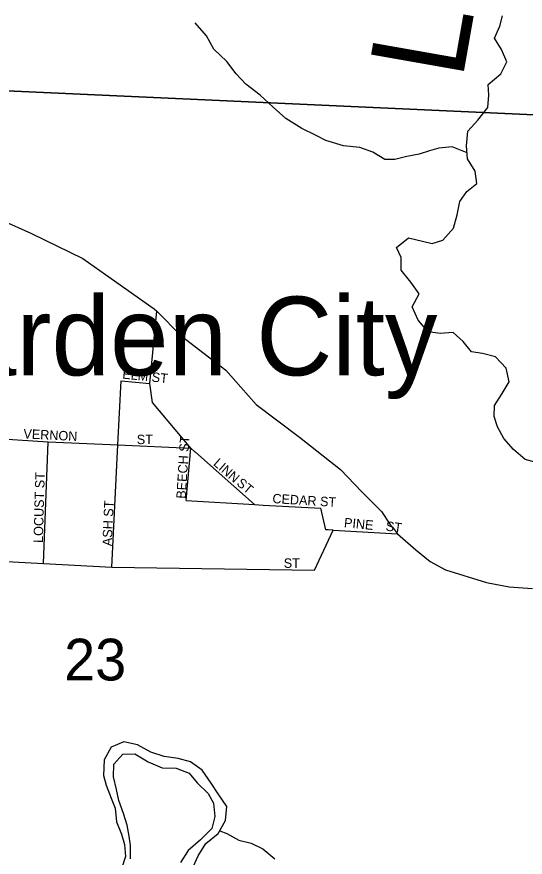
# Model space of a CAD drawing. Extents: x 1624196 to 2029251, y 146837 to 440034.
# Drawn here: x 1868438 to 1871132, y 255591 to 260043 of the extents above; entities that cross this region are included whole.
import ezdxf

# ---------------------------------------------------------------- set-up
doc = ezdxf.new("R2010")
doc.units = 0
for name, color, linetype in [('GM_X_Minor_River', 7, 'Continuous'), ('GM_X_Minor_River_Text', 7, 'Continuous'), ('GM_X_Section', 7, 'Continuous'), ('GM_X_Section_Text', 7, 'Continuous'), ('GM_X_State_Route', 7, 'Continuous'), ('GM_X_Township_Subdivision', 7, 'Continuous'), ('GM_X_Township_Subdivision_Text', 7, 'Continuous'), ('GM_X_Unincorporated_Text', 7, 'Continuous')]:
    doc.layers.add(name, color=color, linetype=linetype)

msp = doc.modelspace()

# ---------------------------------------------------------------- linework, layer by layer
at = {"layer": 'GM_X_Minor_River'}
for points in [[(1870751.1, 258370.2), (1870681.1, 258364.7), (1870617.2, 258375.2), (1870565.7, 258435.7), (1870532.3, 258506), (1870570.8, 258575.8), (1870525.3, 258638.2), (1870473.9, 258700.7), (1870474.4, 258768.8), (1870450.8, 258821), (1870513.2, 258872.6), (1870587, 258854), (1870638.9, 258841.6), (1870695, 258859.2), (1870751.4, 258922.8), (1870772, 258994.7), (1870786.5, 259064.7), (1870822.9, 259118.4), (1870875.2, 259160.1), (1870867.7, 259226.2), (1870826.3, 259290.6), (1870820.8, 259360.7), (1870827.4, 259436.8), (1870881.9, 259496.4), (1870934.4, 259562.1), (1870938.9, 259628.1), (1870935.3, 259684.2), (1871003.7, 259741.7), (1871034.2, 259805.6), (1871006.7, 259869.9), (1870969.2, 259930.2), (1870997.7, 259994.1), (1871012.1, 260048)], [(1870823.7, 259323.4), (1870744.9, 259355.3), (1870674.9, 259347.9), (1870624.8, 259334.2), (1870570.7, 259316.6), (1870504.6, 259303.1), (1870440.5, 259287.6), (1870388.6, 259288), (1870324.9, 259326.6), (1870255.2, 259351.2), (1870169.3, 259359.9), (1870075.6, 259388.6), (1870019.9, 259417.1), (1869948.2, 259451.7), (1869862.7, 259504.4), (1869797.2, 259565), (1869727.7, 259627.6), (1869652.2, 259686.3), (1869600.7, 259740.7), (1869551.3, 259807.2), (1869481.8, 259871.8), (1869442.4, 259942.2), (1869383, 260010.8)], [(1871203.3, 257677.8), (1871131.5, 257698.4), (1871069.9, 257750.9), (1871018.4, 257809.4), (1870985, 257871.8), (1870967.4, 257925.9), (1870969.9, 257984), (1871010.3, 258047.8), (1871046.8, 258109.5), (1871031.4, 258181.7), (1870973.9, 258242.3), (1870906.1, 258258.8), (1870848.2, 258269.3), (1870802.7, 258323.7), (1870751.1, 258370.2)], [(1869365.5, 255523.6), (1869398.1, 255597.5), (1869438.6, 255663.3), (1869505, 255716.8), (1869543.5, 255784.6), (1869550.1, 255858.6), (1869504.6, 255927.1), (1869467.1, 255983.4), (1869419.7, 256051.9), (1869358.1, 256096.4), (1869292.3, 256113), (1869218.4, 256123.5), (1869148.6, 256148.1), (1869077, 256186.7), (1869005.2, 256201.3), (1868937, 256173.8), (1868900.5, 256106), (1868897.8, 256023.9), (1868911.4, 255971.8), (1868936.9, 255903.5), (1868958.4, 255851.2), (1868965.9, 255779.1), (1868993.3, 255712.8), (1869008.9, 255658.6), (1869014.4, 255594.5), (1868991.9, 255528.6)], [(1869040.2, 255582.3), (1869040.8, 255652.4), (1869033.2, 255702.5), (1869021.7, 255760.6), (1869002.2, 255822.9), (1868978.7, 255891.1), (1868965.2, 255949.3), (1868949.8, 256017.5), (1868952.3, 256083.6), (1868998.7, 256137.3), (1869062.6, 256138.8), (1869134.2, 256096.2), (1869207.9, 256063.5), (1869281.9, 256063), (1869351.6, 256036.4), (1869393.2, 255984), (1869452.7, 255927.5), (1869480.3, 255877.2), (1869487.7, 255807), (1869471.2, 255743.1), (1869410.8, 255683.5), (1869346.4, 255625.9), (1869305.9, 255562.2)], [(1869513.1, 255731.2), (1869550.9, 255716.4), (1869614.6, 255681.9), (1869680.4, 255665.4), (1869742.2, 255634.8), (1869805.7, 255582.3)]]:
    msp.add_lwpolyline(points, dxfattribs=at)
at = {"layer": 'GM_X_Section'}
for points in [[(1866483.9, 265233.4), (1871875.5, 264953), (1871606.9, 259505.4), (1866171.2, 259752), (1866199.3, 260498.3)], [(1871606.9, 259505.4), (1871337.4, 253843.7), (1866331.8, 254096.9), (1866313.6, 254654.5), (1866278.3, 255971.5), (1866237.4, 257382.6), (1866193.8, 258839.6), (1866171.2, 259752)]]:
    msp.add_lwpolyline(points, close=True, dxfattribs=at)
at = {"layer": 'GM_X_State_Route'}
for points in [[(1867451.4, 259364.1), (1867453.2, 259363.4), (1867494.1, 259346.9), (1867547.3, 259323.3), (1867688, 259260.7), (1867906, 259178.5), (1868075.9, 259100.3), (1868357.8, 258966), (1868515.8, 258895.8), (1868787.7, 258763.6), (1868907.7, 258677.4), (1869165.7, 258497), (1869179.1, 258483.5), (1869309.6, 258352.8), (1869545.6, 258170.9), (1869625.3, 258080.7), (1869707.1, 257988.5), (1869935.7, 257816.5), (1870153.8, 257644.5), (1870267.1, 257527), (1870369.8, 257422.2), (1870414.8, 257355.4), (1870428.2, 257338.8)], [(1870428.2, 257338.8), (1870455.8, 257304.7), (1870552.3, 257218.7), (1870627.8, 257157.9), (1870709.6, 257113.9), (1870927.7, 257046.7), (1871047.3, 257023.7), (1871171, 257015.3)]]:
    msp.add_lwpolyline(points, dxfattribs=at)
at = {"layer": 'GM_X_Township_Subdivision'}
for points in [[(1869385, 257736.5), (1869383.7, 257737.7), (1869360.1, 257758.6), (1869156.2, 257999.5), (1869143.3, 258100), (1869179.1, 258483.5)], [(1868940.5, 257128.1), (1868973.4, 257775), (1868990.7, 258114)], [(1868990.7, 258114), (1869143.3, 258100)], [(1867082.1, 257860.6), (1867399.4, 257847.2), (1867456, 257844.9), (1867920.6, 257825.3), (1868360.2, 257806.8), (1868603.2, 257790.8), (1868973.4, 257775), (1869360.1, 257758.6)], [(1868579, 257146.1), (1868603.2, 257790.8)], [(1869336.1, 257481.5), (1869360.1, 257758.6)], [(1869697.5, 257459.4), (1869385, 257736.5)], [(1869336.1, 257481.5), (1869697.5, 257459.4), (1869743.3, 257456.8), (1869743.4, 257456.8)], [(1869743.4, 257456.8), (1870048.9, 257439.3)], [(1870088.2, 257325), (1870074.8, 257325.7), (1870048.9, 257439.3)], [(1870014.7, 257112), (1870114, 257323.6), (1870088.2, 257325)], [(1870114, 257323.6), (1870455.8, 257304.7)], [(1867055.9, 257235.6), (1867423.5, 257213.1), (1867892.3, 257184.3), (1868579, 257146.1), (1868940.5, 257128.1), (1870014.7, 257112)]]:
    msp.add_lwpolyline(points, dxfattribs=at)

# ---------------------------------------------------------------- texts
at = {"layer": 'GM_X_Minor_River_Text'}
msp.add_text('Lick', height=499.99, rotation=80.0008, dxfattribs=at).set_placement((1870798.3, 259702.6))
at = {"layer": 'GM_X_Section_Text'}
msp.add_text('23', height=221, rotation=0, dxfattribs=at).set_placement((1868688.6, 256527.4))
at = {"layer": 'GM_X_Township_Subdivision_Text'}
for s, rotation, p in [('ELM ST', 354.0514, (1868995.3, 258127)), ('VERNON', 357.0383, (1868471.6, 257810.2)), ('ST', 0, (1869073.6, 257779.5)), ('BEECH ST', 86.477, (1869332.6, 257489)), ('LINN', 318.8167, (1869475.7, 257671.5)), ('LOCUST ST', 88.4527, (1868575.7, 257255.5)), ('ST', 320.1962, (1869598.8, 257566.1)), ('CEDAR ST', 356.5819, (1869791.3, 257467)), ('ASH ST', 87.5647, (1868941, 257238.1)), ('PINE', 354.4717, (1870170.1, 257339.4)), ('ST', 352.4092, (1870390.4, 257321.8)), ('ST', 0, (1869852.4, 257123.9))]:
    msp.add_text(s, height=50, rotation=rotation, dxfattribs=at).set_placement(p)
at = {"layer": 'GM_X_Unincorporated_Text'}
msp.add_text('Garden City', height=417, rotation=0, dxfattribs=at).set_placement((1867692, 258143.8))

doc.saveas('drawing.dxf')
